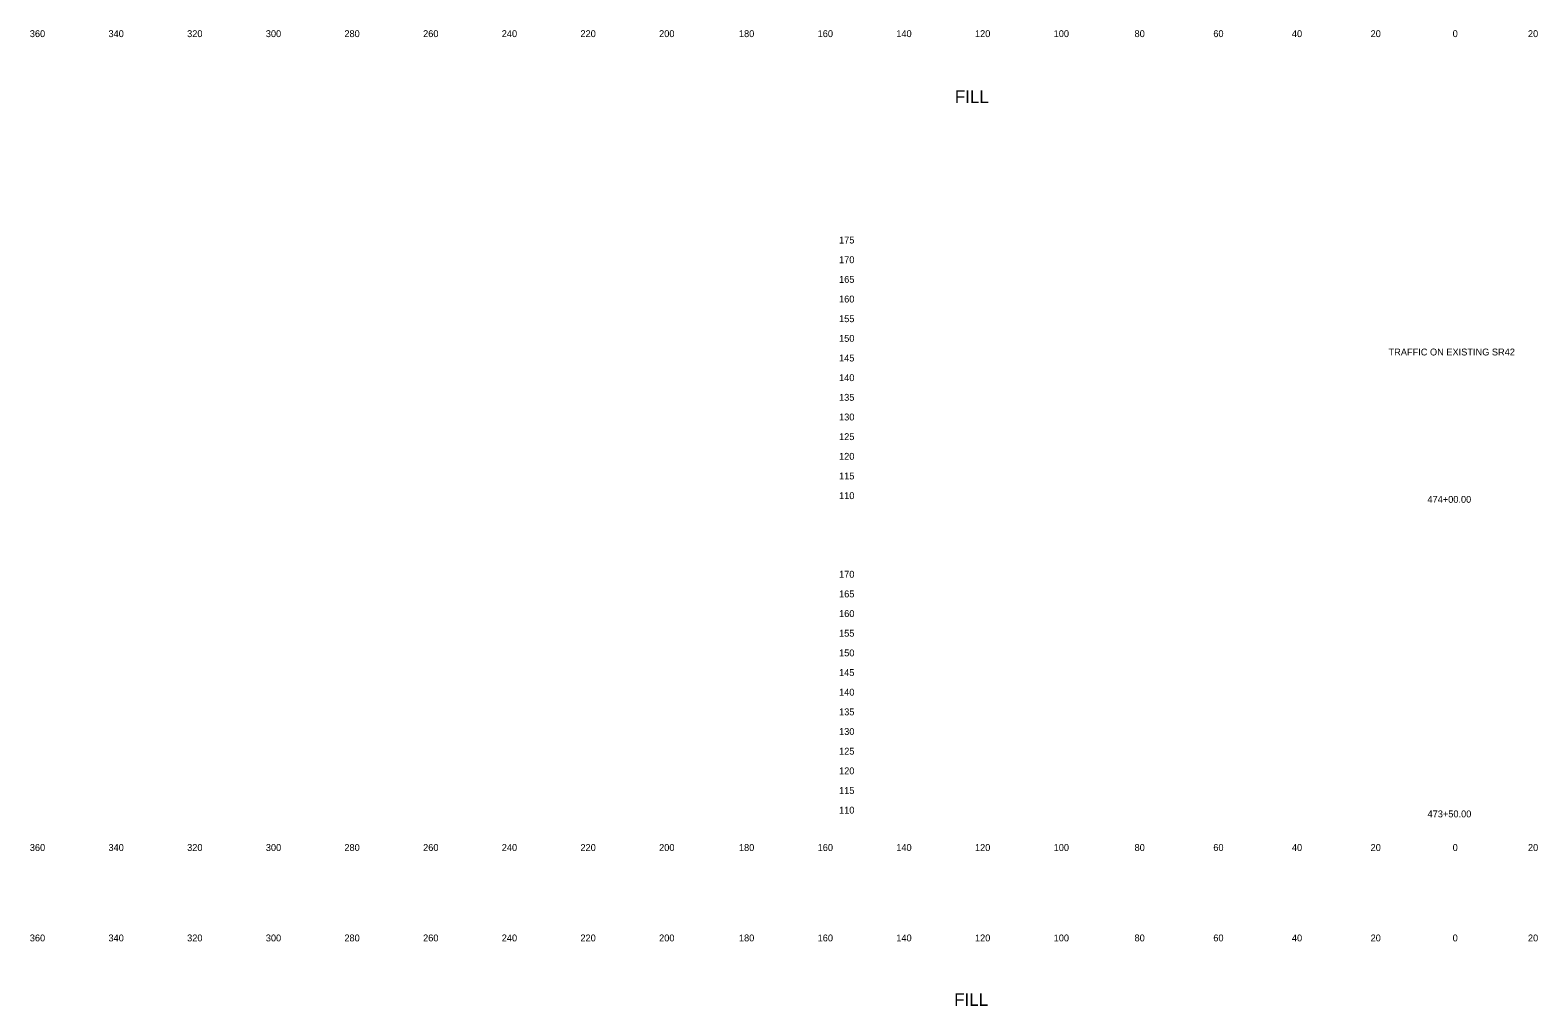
# Model space of a CAD drawing. Extents: x 21281 to 22024, y 6472 to 15198.
# Drawn here: x 21280.5 to 21663.8, y 10575.9 to 10824.1 of the extents above; entities that cross this region are included whole.
import ezdxf

# ---------------------------------------------------------------- set-up
doc = ezdxf.new("R2010")
doc.units = 0
for name, color, linetype in [('XS_SHEET_LABELS_ELEVATION', 7, 'Continuous'), ('XS_SHEET_LABELS_OFFSET', 7, 'Continuous'), ('XS_SHEET_LABELS_STATION', 7, 'Continuous')]:
    doc.layers.add(name, color=color, linetype=linetype)

msp = doc.modelspace()

# ---------------------------------------------------------------- texts
at = {"layer": 'XS_SHEET_LABELS_ELEVATION'}
for s, p in [('  175  ', (21484.84, 10769.84)), ('  170  ', (21484.84, 10764.84)), ('  165  ', (21484.84, 10759.84)), ('  160  ', (21484.84, 10754.84)), ('  155  ', (21484.84, 10749.84)), ('  150  ', (21484.84, 10744.84)), ('  145  ', (21484.84, 10739.84)), ('  140  ', (21484.84, 10734.84)), ('  135  ', (21484.84, 10729.84)), ('  130  ', (21484.84, 10724.84)), ('  125  ', (21484.84, 10719.84)), ('  120  ', (21484.84, 10714.84)), ('  115  ', (21484.84, 10709.84)), ('  110  ', (21484.84, 10704.84)), ('  170  ', (21484.84, 10684.84)), ('  165  ', (21484.84, 10679.84)), ('  160  ', (21484.84, 10674.84)), ('  155  ', (21484.84, 10669.84)), ('  150  ', (21484.84, 10664.84)), ('  145  ', (21484.84, 10659.84)), ('  140  ', (21484.84, 10654.84)), ('  135  ', (21484.84, 10649.84)), ('  130  ', (21484.84, 10644.84)), ('  125  ', (21484.84, 10639.84)), ('  120  ', (21484.84, 10634.84)), ('  115  ', (21484.84, 10629.84)), ('  110  ', (21484.84, 10624.84))]:
    msp.add_text(s, height=1.75, dxfattribs=at).set_placement(p)
at = {"layer": 'XS_SHEET_LABELS_OFFSET'}
for s, height, p in [('  360  ', 1.75, (21279.14, 10822.34)), ('  340  ', 1.75, (21299.13, 10822.34)), ('  320  ', 1.75, (21319.13, 10822.34)), ('  300  ', 1.75, (21339.13, 10822.34)), ('  280  ', 1.75, (21359.1, 10822.34)), ('  260  ', 1.75, (21379.11, 10822.34)), ('  240  ', 1.75, (21399.1, 10822.34)), ('  220  ', 1.75, (21419.1, 10822.34)), ('  200  ', 1.75, (21439.1, 10822.34)), ('  180  ', 1.75, (21459.39, 10822.34)), ('  160  ', 1.75, (21479.4, 10822.34)), ('  140  ', 1.75, (21499.39, 10822.34)), ('  120  ', 1.75, (21519.39, 10822.34)), ('  100  ', 1.75, (21539.39, 10822.34)), ('  80  ', 1.75, (21559.95, 10822.34)), ('  60  ', 1.75, (21579.97, 10822.34)), ('  40  ', 1.75, (21599.95, 10822.34)), ('  20  ', 1.75, (21619.95, 10822.34)), ('  0  ', 1.75, (21640.81, 10822.34)), ('  0  ', 1.75, (21640.81, 10822.34)), ('  20  ', 1.75, (21659.95, 10822.34)), ('FILL', 3.222, (21515.57, 10805.6)), ('  360  ', 1.75, (21279.14, 10615.34)), ('  340  ', 1.75, (21299.13, 10615.34)), ('  320  ', 1.75, (21319.13, 10615.34)), ('  300  ', 1.75, (21339.13, 10615.34)), ('  280  ', 1.75, (21359.1, 10615.34)), ('  260  ', 1.75, (21379.11, 10615.34)), ('  240  ', 1.75, (21399.1, 10615.34)), ('  220  ', 1.75, (21419.1, 10615.34)), ('  200  ', 1.75, (21439.1, 10615.34)), ('  180  ', 1.75, (21459.39, 10615.34)), ('  160  ', 1.75, (21479.4, 10615.34)), ('  140  ', 1.75, (21499.39, 10615.34)), ('  120  ', 1.75, (21519.39, 10615.34)), ('  100  ', 1.75, (21539.39, 10615.34)), ('  80  ', 1.75, (21559.95, 10615.34)), ('  60  ', 1.75, (21579.97, 10615.34)), ('  40  ', 1.75, (21599.95, 10615.34)), ('  20  ', 1.75, (21619.95, 10615.34)), ('  0  ', 1.75, (21640.81, 10615.34)), ('  0  ', 1.75, (21640.81, 10615.34)), ('  20  ', 1.75, (21659.95, 10615.34)), ('  360  ', 1.75, (21279.14, 10592.34)), ('  340  ', 1.75, (21299.13, 10592.34)), ('  320  ', 1.75, (21319.13, 10592.34)), ('  300  ', 1.75, (21339.13, 10592.34)), ('  280  ', 1.75, (21359.1, 10592.34)), ('  260  ', 1.75, (21379.11, 10592.34)), ('  240  ', 1.75, (21399.1, 10592.34)), ('  220  ', 1.75, (21419.1, 10592.34)), ('  200  ', 1.75, (21439.1, 10592.34)), ('  180  ', 1.75, (21459.39, 10592.34)), ('  160  ', 1.75, (21479.4, 10592.34)), ('  140  ', 1.75, (21499.39, 10592.34)), ('  120  ', 1.75, (21519.39, 10592.34)), ('  100  ', 1.75, (21539.39, 10592.34)), ('  80  ', 1.75, (21559.95, 10592.34)), ('  60  ', 1.75, (21579.97, 10592.34)), ('  40  ', 1.75, (21599.95, 10592.34)), ('  20  ', 1.75, (21619.95, 10592.34)), ('  0  ', 1.75, (21640.81, 10592.34)), ('  0  ', 1.75, (21640.81, 10592.34)), ('  20  ', 1.75, (21659.95, 10592.34)), ('FILL', 3.222, (21515.4, 10575.94))]:
    msp.add_text(s, height=height, dxfattribs=at).set_placement(p)
at = {"layer": 'XS_SHEET_LABELS_STATION'}
for s, p in [('TRAFFIC ON EXISTING SR42', (21625.82, 10741.37)), ('  474+00.00  ', (21634.4, 10703.89)), ('  473+50.00  ', (21634.43, 10623.89))]:
    msp.add_text(s, height=1.75, dxfattribs=at).set_placement(p)

doc.saveas('drawing.dxf')
